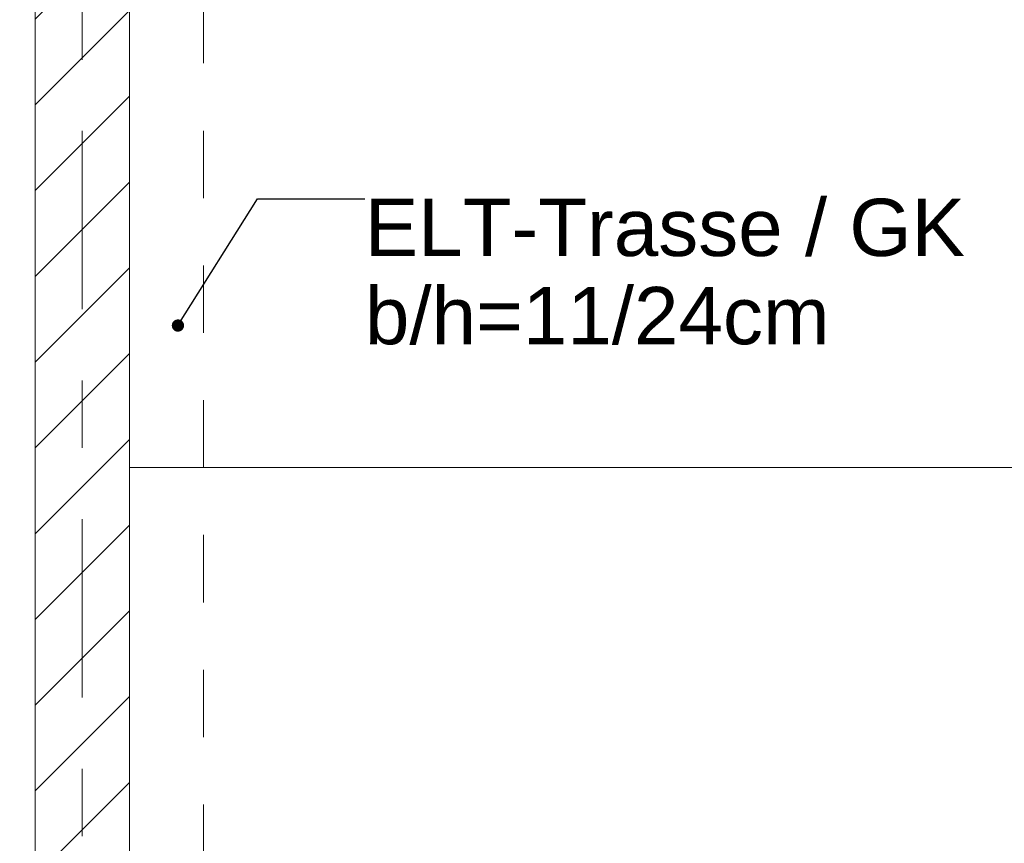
# Model space of a CAD drawing. Header units: metres. Extents: x -4 to 100, y -11 to 17.
# Tile 604 of 656: x 54.44 to 55.9, y 2.45 to 3.67. Entities that reach past the tile are written whole.
import ezdxf

# ---------------------------------------------------------------- set-up
doc = ezdxf.new("R2010")
doc.units = ezdxf.units.M
doc.header["$MEASUREMENT"] = 0
for name, pattern in [('Strichlinie doppelt', [0.546806, 0.264583, -0.105833, 0.070556, -0.105833]), ('Untersicht', [0.1, 0.075, -0.025]), ('Wipeout_Contour', [1, 0, -1])]:
    doc.linetypes.add(name, pattern=pattern)
for name, color, linetype in [('152 - Bemaßung_ Beschriftung.Ausbau', 7, 'Continuous'), ('451 - Universal.Achsen Raster', 7, 'Continuous'), ('605 - Struktur.Wand Innen', 7, 'Continuous'), ('650 - Abdeckung.Fußboden Aufbau', 7, 'Continuous'), ('701 - Einrichtung.Möbel', 7, 'Continuous'), ('Neubau_152 - Bemaßung_ Beschriftung.Ausbau', 7, 'Continuous'), ('Neubau_653 - Abdeckung.TB Verkofferung', 7, 'Continuous')]:
    doc.layers.add(name, color=color, linetype=linetype)
doc.styles.add('ERSTELLTER_STIL_2', font='txt')
doc.dimstyles.new('ERSTELLTER_STIL__5', dxfattribs={"dimtxt": 0.1, "dimasz": 0.0532, "dimexe": 0.18, "dimexo": 0.0625, "dimgap": 0, "dimtad": 1, "dimtih": 1, "dimtoh": 1, "dimzin": 0, "dimdsep": 46, "dimtxsty": 'ERSTELLTER_STIL_2', "dimblk": 'ARROWHEAD_2', "dimblk1": 'ARROWHEAD_2', "dimblk2": 'ARROWHEAD_2', "dimcen": 0.09, "dimse1": 1, "dimse2": 1, "dimclrd": 7, "dimclre": 7, "dimclrt": 7, "dimazin": 0, "dimtfac": 1, "dimtdec": 4, "dimtmove": 0, "dimatfit": 3, "dimfxl": 1, "dimtolj": 1, "dimtzin": 0, "dimarcsym": 0})
doc.dimstyles.new('ERSTELLTER_STIL__8', dxfattribs={"dimtxt": 0.18, "dimasz": 0.03648, "dimexe": 0.18, "dimexo": 0.0625, "dimgap": 0, "dimtad": 0, "dimtih": 1, "dimtoh": 1, "dimdec": 4, "dimzin": 0, "dimdsep": 46, "dimcen": 0.09, "dimadec": 0, "dimazin": 0, "dimtfac": 1, "dimtdec": 4, "dimtmove": 0, "dimatfit": 3, "dimldrblk": 'ARROWHEAD_11', "dimfxl": 1, "dimtolj": 1, "dimtzin": 0, "dimarcsym": 0})

# ---------------------------------------------------------------- blocks, each defined once
blk = doc.blocks.new('ARROWHEAD_11')
at = {"color": 0, "linetype": 'Continuous', "lineweight": 0}
blk.add_line((0, 0), (-1, 0), dxfattribs=at)
at = {"color": 0, "linetype": 'Continuous', "lineweight": 0, "const_width": 0.25, "flags": 128}
blk.add_lwpolyline([(-0.125, 0, 1), (0.125, 0, 1)], format="xyb", close=True, dxfattribs=at)
blk = doc.blocks.new('*D509')
at = {"layer": '152 - Bemaßung_ Beschriftung.Ausbau', "color": 7, "linetype": 'Continuous', "lineweight": 5}
for p, q in [((51.89, -4.6125), (51.89, -4.5075)), ((51.7602, -4.525), (51.7198, -4.595)), ((51.9102, -4.525), (51.8698, -4.595)), ((51.74, -4.56), (51.89, -4.56)), ((51.89, -4.56), (54.46, -4.56))]:
    blk.add_line(p, q, dxfattribs=at)
blk = doc.blocks.new('ARROWHEAD_2')
at = {"color": 0, "linetype": 'Continuous', "lineweight": 0}
for p, q in [((-0.378, -0.655), (0.378, 0.655)), ((0, 0), (-1, 0))]:
    blk.add_line(p, q, dxfattribs=at)
blk = doc.blocks.new('*D510')
at = {"layer": '152 - Bemaßung_ Beschriftung.Ausbau', "color": 7, "linetype": 'Continuous', "lineweight": 5}
for p, q in [((54.46, -4.6125), (54.46, -4.5075)), ((51.9102, -4.525), (51.8698, -4.595)), ((54.4802, -4.525), (54.4398, -4.595)), ((51.89, -4.56), (54.46, -4.56)), ((54.46, -4.56), (54.6, -4.56))]:
    blk.add_line(p, q, dxfattribs=at)
at = {"layer": '152 - Bemaßung_ Beschriftung.Ausbau', "color": 7, "lineweight": 5, "char_height": 0.1, "attachment_point": 7, "style": 'ERSTELLTER_STIL_2'}
for s, insert in [('\\A1;{\\pql;\\fArial|b0|i0|c0|p38;2,57}', (52.9661, -4.54)), ('\\A1;{\\pql;\\fArial|b0|i0|c0|p38;14}', (54.288, -4.54))]:
    blk.add_mtext(s, dxfattribs=dict(at, insert=insert))
blk = doc.blocks.new('*D512')
at = {"layer": '152 - Bemaßung_ Beschriftung.Ausbau', "color": 7, "linetype": 'Continuous', "lineweight": 5}
for p, q in [((58.06, -4.6125), (58.06, -4.5075)), ((54.6202, -4.525), (54.5798, -4.595)), ((58.0802, -4.525), (58.0398, -4.595)), ((54.6, -4.56), (58.06, -4.56)), ((58.06, -4.56), (58.195, -4.56))]:
    blk.add_line(p, q, dxfattribs=at)
at = {"layer": '152 - Bemaßung_ Beschriftung.Ausbau', "color": 7, "lineweight": 5, "char_height": 0.1, "attachment_point": 7, "style": 'ERSTELLTER_STIL_2'}
for s, insert in [('\\A1;{\\pql;\\fArial|b0|i0|c0|p38;13\\fArial|b0|i0|c0|p38;\\A1{\\H.66x;\\S5^  ;}}', (57.8379, -4.5417)), ('\\A1;{\\pql;\\fArial|b0|i0|c0|p38;3,46}', (56.096, -4.54))]:
    blk.add_mtext(s, dxfattribs=dict(at, insert=insert))

msp = doc.modelspace()

# ---------------------------------------------------------------- texts
at = {"layer": 'Neubau_152 - Bemaßung_ Beschriftung.Ausbau', "color": 1, "linetype": 'Continuous', "lineweight": 13, "insert": (54.9495, 3.409), "char_height": 0.085, "attachment_point": 1, "line_spacing_factor": 0.924256, "style": 'ERSTELLTER_STIL_2'}
msp.add_mtext('\\A1;{\\pql;\\fArial|b0|i0|c0|p38;ELT-Trasse / GK\\P\\pql;\\fArial|b0|i0|c0|p38;b/h=\\fArial|b0|i0|c0|p38;11\\fArial|b0|i0|c0|p38;/\\fArial|b0|i0|c0|p38;24\\fArial|b0|i0|c0|p38;cm}', dxfattribs=at)

# ---------------------------------------------------------------- leaders
at = {"layer": 'Neubau_152 - Bemaßung_ Beschriftung.Ausbau', "color": 1, "linetype": 'Continuous', "lineweight": 13, "annotation_type": 0, "has_hookline": 1, "hookline_direction": 0, "text_width": 0.8805}
msp.add_leader([(54.672, 3.2208), (54.7899, 3.409), (54.9495, 3.409)], dimstyle='ERSTELLTER_STIL__8', dxfattribs=at)

# ---------------------------------------------------------------- wipeouts: each hides what was drawn before it
at = {"color": 254, "linetype": 'Wipeout_Contour', "lineweight": 0, "ltscale": 334.164431}
msp.add_wipeout([(54.6, 3.01), (54.6, 1.01), (55.4, 1.01), (55.4, 2.21), (56.8, 2.21), (56.8, 3.01)], dxfattribs=at).dxf.layer = '701 - Einrichtung.Möbel'

# ---------------------------------------------------------------- next in the draw order: linework, layer by layer
at = {"layer": '650 - Abdeckung.Fußboden Aufbau', "color": 7, "linetype": 'Continuous', "lineweight": 13, "flags": 128}
for points in [[(51.765, 0.96), (51.89, 0.96), (51.89, 0.71), (51.97, 0.71), (51.97, 0.255), (52.295, 0.255), (52.295, 0.22), (53.95, 0.22), (53.95, 0.255), (54.37, 0.255), (54.37, 0.71), (54.46, 0.71), (54.46, 5.19), (54.37, 5.19), (54.37, 6.01), (54.69, 6.01), (54.69, 5.925), (55.85, 5.925), (55.85, 5.82)], [(54.69, 5.82), (54.69, 5.19), (54.6, 5.19), (54.6, 0.71)]]:
    msp.add_lwpolyline(points, dxfattribs=at)
at = {"layer": '701 - Einrichtung.Möbel', "color": 7, "linetype": 'Continuous', "lineweight": 5, "flags": 128}
msp.add_lwpolyline([(54.6, 3.01), (54.6, 1.01), (55.4, 1.01), (55.4, 2.21), (56.8, 2.21), (56.8, 3.01)], close=True, dxfattribs=at)
at = {"layer": 'Neubau_653 - Abdeckung.TB Verkofferung', "color": 1, "linetype": 'Untersicht', "lineweight": 9}
msp.add_line((54.71, 1.01), (54.71, 5.0505), dxfattribs=at)

# ---------------------------------------------------------------- next in the draw order: wipeouts: each hides what was drawn before it
at = {"color": 254, "linetype": 'Wipeout_Contour', "lineweight": 0, "ltscale": 218.60964}
msp.add_wipeout([(54.6, 5.1), (54.46, 5.1), (54.46, 0.7), (54.6, 0.7)], dxfattribs=at).dxf.layer = '605 - Struktur.Wand Innen'

# ---------------------------------------------------------------- next in the draw order: hatches: boundary and pattern name
at = {"layer": '605 - Struktur.Wand Innen', "linetype": 'Continuous', "lineweight": 0, "true_color": 0x000000}
h = msp.add_hatch(dxfattribs=at)
h.set_pattern_fill('MW_Ziegel_0001', color=18, style=0, pattern_type=2)
h.set_pattern_definition([(45, (0, 0), (-0.06363961, 0.06363961), [])])
h.paths.add_polyline_path([(54.6, 5.1), (54.46, 5.1), (54.46, 0.7), (54.6, 0.7)])

# ---------------------------------------------------------------- next in the draw order: linework, layer by layer
at = {"layer": '451 - Universal.Achsen Raster', "color": 160, "linetype": 'Strichlinie doppelt', "lineweight": 9, "true_color": 0x3232ff}
msp.add_line((54.53, -10.585), (54.53, 16.355), dxfattribs=at)
at = {"layer": '605 - Struktur.Wand Innen', "color": 7, "linetype": 'Continuous', "lineweight": 18, "flags": 128}
for points in [[(54.46, 5.1), (54.46, 0.7)], [(54.6, 0.7), (54.6, 5.1)]]:
    msp.add_lwpolyline(points, dxfattribs=at)
at = {"layer": 'Neubau_653 - Abdeckung.TB Verkofferung', "color": 1, "linetype": 'Untersicht', "lineweight": 9}
msp.add_line((54.6, 1.01), (54.6, 5.0505), dxfattribs=at)

# ---------------------------------------------------------------- next in the draw order: dimensions: what is measured, and where the dimension line sits
at = {"layer": '152 - Bemaßung_ Beschriftung.Ausbau', "color": 7, "linetype": 'Continuous', "lineweight": 5}
for base, p1, p2, picture, middle in [((51.89, -4.56), (51.74, 3.2425), (51.89, 3.3125), '*D509', (51.6442, -4.49)), ((54.46, -4.56), (51.89, 3.3125), (54.46, 0.7349), '*D510', (53.0959, -4.49)), ((58.06, -4.56), (54.6, 0.7), (58.06, 3.26), '*D512', (56.2259, -4.49))]:
    dim = msp.add_linear_dim(base=base, p1=p1, p2=p2, angle=0, dimstyle='ERSTELLTER_STIL__5', dxfattribs=at)
    dim.commit()
    dim.dimension.update_dxf_attribs({"geometry": picture, "text_midpoint": middle, "dimtype": 160})

doc.saveas('drawing.dxf')
